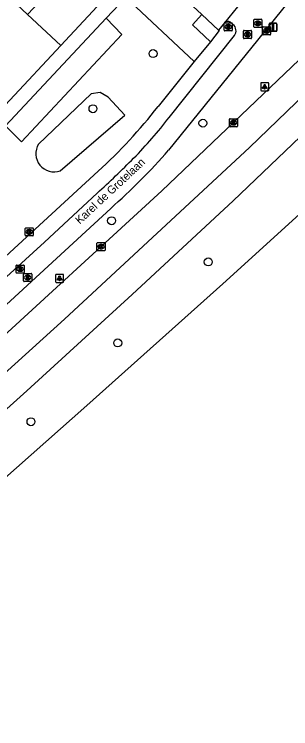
# Model space of a CAD drawing. Extents: x 159040 to 160094, y 381214 to 382518.
# Drawn here: x 159446.9 to 159481.2, y 381438.3 to 381527.2 of the extents above; entities that cross this region are included whole.
import ezdxf

# ---------------------------------------------------------------- set-up
doc = ezdxf.new("R2010")
doc.units = 0
for name, color, linetype in [('IMGEO_Boom', 7, 'Continuous'), ('IMGEO_Fietspad_gesloten', 7, 'Continuous'), ('IMGEO_Groenvoorziening', 7, 'Continuous'), ('IMGEO_Kolk', 7, 'Continuous'), ('IMGEO_Lichtpunt', 7, 'Continuous'), ('IMGEO_Openbare_ruimte_label', 7, 'Continuous'), ('IMGEO_Pand', 7, 'Continuous'), ('IMGEO_Rijbaan_lokaal_open', 7, 'Continuous'), ('IMGEO_Rijbaan_regionaal_gesloten', 7, 'Continuous'), ('IMGEO_Rioolput', 7, 'Continuous'), ('IMGEO_Verkeersbordpaal', 7, 'Continuous'), ('IMGEO_Voetpad_open', 7, 'Continuous')]:
    doc.layers.add(name, color=color, linetype=linetype)

msp = doc.modelspace()

# ---------------------------------------------------------------- linework, layer by layer
at = {"layer": 'IMGEO_Boom'}
for centre in [(159464.12, 381522.306), (159456.64, 381515.446), (159470.311, 381513.654), (159458.957, 381501.515), (159470.98, 381496.397), (159459.723, 381486.321), (159448.931, 381476.515)]:
    msp.add_circle(centre, 0.489, dxfattribs=at)
at = {"layer": 'IMGEO_Fietspad_gesloten'}
for points in [[(159480.715, 381528.442), (159478.696, 381525.942), (159466.055, 381510.293)], [(159474.056, 381525.928), (159473.709, 381526.206)], [(159466.105, 381514.346), (159474.246, 381524.544)], [(159397.846, 381453.215), (159409.946, 381463.74), (159418.101, 381470.859), (159419.379, 381470.789), (159420.124, 381471.433), (159425.386, 381476.018), (159432.65, 381482.499), (159450.596, 381498.844), (159457.179, 381504.954)], [(159458.844, 381503.053), (159444.261, 381489.668)]]:
    msp.add_lwpolyline(points, dxfattribs=at)
for centre, radius, start, end in [((159473.386, 381525.757), 0.553, 54.26232, 135.60829), ((159473.423, 381525.136), 1.014, 324.2587, 51.37508), ((159422.792, 381547.65), 54.637, 315.4107, 322.44265), ((159406.962, 381561.938), 78.481, 311.38231, 318.84765), ((159365.541, 381604.983), 135.658, 312.49328, 315.14101)]:
    msp.add_arc(centre, radius, start, end, dxfattribs=at)
at = {"layer": 'IMGEO_Groenvoorziening'}
for points in [[(159445.752, 381513.31), (159447.738, 381511.313), (159460.238, 381524.671), (159458.298, 381526.71)], [(159452.582, 381507.73), (159460.594, 381514.666), (159458.533, 381516.872), (159457.544, 381517.476), (159456.42, 381517.311), (159449.874, 381511.051)]]:
    msp.add_lwpolyline(points, dxfattribs=at)
msp.add_arc((159451.81, 381509.865), 2.27, 148.51281, 289.87597, dxfattribs=at)
at = {"layer": 'IMGEO_Kolk'}
for p, q in [((159473.617, 381513.28), (159473.617, 381514.132)), ((159473.692, 381514.206), (159474.544, 381514.206)), ((159474.105, 381513.986), (159474.13, 381513.986)), ((159474.618, 381514.132), (159474.618, 381513.28)), ((159474.544, 381513.206), (159473.692, 381513.206)), ((159474.128, 381513.426), (159474.103, 381513.426)), ((159448.295, 381500.633), (159449.147, 381500.633)), ((159448.22, 381499.707), (159448.22, 381500.559)), ((159448.731, 381499.853), (159448.706, 381499.853)), ((159448.708, 381500.413), (159448.733, 381500.413)), ((159449.221, 381500.559), (159449.221, 381499.707)), ((159449.147, 381499.633), (159448.295, 381499.633)), ((159457.144, 381497.867), (159457.144, 381498.719)), ((159457.219, 381498.793), (159458.071, 381498.793)), ((159457.655, 381498.013), (159457.63, 381498.013)), ((159457.632, 381498.573), (159457.657, 381498.573)), ((159458.145, 381498.719), (159458.145, 381497.867)), ((159458.071, 381497.793), (159457.219, 381497.793))]:
    msp.add_line(p, q, dxfattribs=at)
for points in [[(159473.617, 381513.28), (159473.617, 381514.132)], [(159473.692, 381514.206), (159474.544, 381514.206)], [(159474.618, 381514.132), (159474.618, 381513.28)], [(159474.544, 381513.206), (159473.692, 381513.206)], [(159473.938, 381513.906), (159474.061, 381513.906), (159474.061, 381513.755), (159474.191, 381513.906), (159474.355, 381513.906), (159474.209, 381513.755), (159474.362, 381513.506), (159474.21, 381513.506), (159474.125, 381513.67), (159474.061, 381513.603), (159474.061, 381513.506), (159473.938, 381513.506), (159473.938, 381513.906)], [(159448.295, 381500.633), (159449.147, 381500.633)], [(159448.22, 381499.707), (159448.22, 381500.559)], [(159448.541, 381500.333), (159448.664, 381500.333), (159448.664, 381500.182), (159448.794, 381500.333), (159448.958, 381500.333), (159448.812, 381500.182), (159448.965, 381499.933), (159448.813, 381499.933), (159448.728, 381500.097), (159448.664, 381500.03), (159448.664, 381499.933), (159448.541, 381499.933), (159448.541, 381500.333)], [(159449.221, 381500.559), (159449.221, 381499.707)], [(159449.147, 381499.633), (159448.295, 381499.633)], [(159457.144, 381497.867), (159457.144, 381498.719)], [(159457.219, 381498.793), (159458.071, 381498.793)], [(159457.465, 381498.493), (159457.588, 381498.493), (159457.588, 381498.342), (159457.718, 381498.493), (159457.882, 381498.493), (159457.736, 381498.342), (159457.889, 381498.093), (159457.737, 381498.093), (159457.652, 381498.257), (159457.588, 381498.19), (159457.588, 381498.093), (159457.465, 381498.093), (159457.465, 381498.493)], [(159458.145, 381498.719), (159458.145, 381497.867)], [(159458.071, 381497.793), (159457.219, 381497.793)]]:
    msp.add_lwpolyline(points, dxfattribs=at)
for centre, start, end in [((159473.694, 381514.13), 91.55205, 178.44795), ((159473.694, 381514.13), 91.55205, 178.44795), ((159474.542, 381514.13), 1.55205, 88.44795), ((159474.542, 381514.13), 1.55205, 88.44795), ((159473.694, 381513.282), 181.55205, 268.44795), ((159473.694, 381513.282), 181.55205, 268.44795), ((159474.542, 381513.282), 271.55205, 358.44795), ((159474.542, 381513.282), 271.55205, 358.44795), ((159448.297, 381500.557), 91.55205, 178.44795), ((159448.297, 381500.557), 91.55205, 178.44795), ((159449.145, 381500.557), 1.55205, 88.44795), ((159449.145, 381500.557), 1.55205, 88.44795), ((159448.297, 381499.709), 181.55205, 268.44795), ((159448.297, 381499.709), 181.55205, 268.44795), ((159449.145, 381499.709), 271.55205, 358.44795), ((159449.145, 381499.709), 271.55205, 358.44795), ((159457.221, 381498.717), 91.55205, 178.44795), ((159457.221, 381498.717), 91.55205, 178.44795), ((159458.069, 381498.717), 1.55205, 88.44795), ((159458.069, 381498.717), 1.55205, 88.44795), ((159457.221, 381497.869), 181.55205, 268.44795), ((159457.221, 381497.869), 181.55205, 268.44795), ((159458.069, 381497.869), 271.55205, 358.44795), ((159458.069, 381497.869), 271.55205, 358.44795)]:
    msp.add_arc(centre, 0.0765, start, end, dxfattribs=at)
for centre, major_axis, ratio, start_param, end_param in [((159474.104, 381513.706), (-0.387, 0.002), 0.722429, 4.712389, 7.853982), ((159474.129, 381513.706), (-0.39, 0.002), 0.717154, 1.570796, 4.712389), ((159448.707, 381500.133), (-0.387, 0.002), 0.722429, 4.712389, 7.853982), ((159448.732, 381500.133), (-0.39, 0.002), 0.717154, 1.570796, 4.712389), ((159457.631, 381498.293), (-0.387, 0.002), 0.722429, 4.712389, 7.853982), ((159457.656, 381498.293), (-0.39, 0.002), 0.717154, 1.570796, 4.712389)]:
    msp.add_ellipse(centre, major_axis=major_axis, ratio=ratio, start_param=start_param, end_param=end_param, dxfattribs=at)
at = {"layer": 'IMGEO_Lichtpunt'}
for p, q in [((159477.506, 381518.582), (159477.506, 381517.775)), ((159477.506, 381518.582), (159477.506, 381517.775)), ((159478.408, 381518.677), (159477.6, 381518.677)), ((159478.408, 381518.677), (159477.6, 381518.677)), ((159478.502, 381517.775), (159478.502, 381518.582)), ((159478.502, 381517.775), (159478.502, 381518.582)), ((159477.6, 381517.681), (159478.408, 381517.681)), ((159477.6, 381517.681), (159478.408, 381517.681)), ((159451.989, 381494.755), (159451.989, 381493.948)), ((159451.989, 381494.755), (159451.989, 381493.948)), ((159452.891, 381494.85), (159452.083, 381494.85)), ((159452.891, 381494.85), (159452.083, 381494.85)), ((159452.985, 381493.948), (159452.985, 381494.755)), ((159452.985, 381493.948), (159452.985, 381494.755)), ((159452.083, 381493.854), (159452.891, 381493.854)), ((159452.083, 381493.854), (159452.891, 381493.854))]:
    msp.add_line(p, q, dxfattribs=at)
for points in [[(159477.88, 381518.246), (159477.919, 381518.218), (159477.731, 381517.956), (159477.693, 381517.983), (159477.88, 381518.246)], [(159477.982, 381518.198), (159478.029, 381518.198), (159478.029, 381517.876), (159477.982, 381517.876), (159477.982, 381518.198)], [(159478.092, 381518.218), (159478.13, 381518.245), (159478.317, 381517.983), (159478.278, 381517.955), (159478.092, 381518.218)], [(159452.363, 381494.419), (159452.402, 381494.391), (159452.214, 381494.129), (159452.176, 381494.156), (159452.363, 381494.419)], [(159452.575, 381494.391), (159452.613, 381494.418), (159452.8, 381494.156), (159452.761, 381494.128), (159452.575, 381494.391)], [(159452.465, 381494.371), (159452.512, 381494.371), (159452.512, 381494.049), (159452.465, 381494.049), (159452.465, 381494.371)]]:
    msp.add_lwpolyline(points, dxfattribs=at)
for centre in [(159478.005, 381518.38), (159452.488, 381494.553)]:
    msp.add_circle(centre, 0.0994, dxfattribs=at)
for centre, start, end in [((159477.6, 381518.582), 90, 180), ((159477.6, 381518.582), 90, 180), ((159478.408, 381518.582), 0, 90), ((159478.408, 381518.582), 0, 90), ((159477.6, 381517.775), 180, 270), ((159477.6, 381517.775), 180, 270), ((159478.408, 381517.775), 270, 0), ((159478.408, 381517.775), 270, 360), ((159452.083, 381494.755), 90, 180), ((159452.083, 381494.755), 90, 180), ((159452.891, 381494.755), 0, 90), ((159452.891, 381494.755), 0, 90), ((159452.083, 381493.948), 180, 270), ((159452.083, 381493.948), 180, 270), ((159452.891, 381493.948), 270, 0), ((159452.891, 381493.948), 270, 360)]:
    msp.add_arc(centre, 0.0946, start, end, dxfattribs=at)
at = {"layer": 'IMGEO_Pand'}
for points in [[(159453.051, 381532.012), (159448.512, 381527.161)], [(159448.512, 381527.161), (159444.433, 381530.979)], [(159457.174, 381528.153), (159452.635, 381523.302)], [(159452.635, 381523.302), (159448.512, 381527.161)]]:
    msp.add_lwpolyline(points, dxfattribs=at)
at = {"layer": 'IMGEO_Rijbaan_lokaal_open'}
for points in [[(159470.189, 381527.178), (159465.844, 381531.211), (159465.756, 381531.298)], [(159475.156, 381528.804), (159472.991, 381526.144)], [(159472.253, 381525.237), (159470.189, 381527.178)], [(159472.991, 381526.144), (159472.253, 381525.237)]]:
    msp.add_lwpolyline(points, dxfattribs=at)
at = {"layer": 'IMGEO_Rijbaan_regionaal_gesloten'}
for points in [[(159524.392, 381565.298), (159524.318, 381565.22), (159513.487, 381553.459), (159509.914, 381549.667), (159499.797, 381539.047), (159492.644, 381531.758), (159482.267, 381521.51), (159465.201, 381505.256), (159442.492, 381484.426), (159434.773, 381477.467), (159414.042, 381459.154), (159404.558, 381450.901), (159395.563, 381443.073), (159354.89, 381408.246), (159339.224, 381394.831), (159304.87, 381365.271), (159301.884, 381362.731)], [(159223.955, 381291.092), (159228.218, 381294.768), (159249.8, 381313.294), (159261.119, 381323.01), (159270.676, 381331.27), (159281.84, 381340.822), (159296.948, 381353.793), (159309.361, 381364.454), (159324.607, 381377.572), (159336.854, 381388.065), (159355.279, 381403.848), (159370.545, 381416.887), (159383.498, 381428.039), (159401.924, 381443.755), (159413.428, 381453.788), (159429.207, 381467.675), (159453.123, 381489.287), (159476.095, 381510.615), (159487.725, 381521.828), (159499.136, 381533.249), (159515.536, 381550.447), (159526.975, 381562.783)], [(159306.514, 381357.491), (159404.195, 381441.263), (159409.309, 381445.71), (159416.317, 381451.803), (159432.909, 381466.414), (159448.426, 381480.359), (159461.511, 381492.336), (159474.06, 381504.012), (159488.86, 381518.149), (159495.714, 381524.98), (159529.443, 381560.38)], [(159536.368, 381553.774), (159525.014, 381542.388), (159507.251, 381525.399), (159490.066, 381509.393), (159472.78, 381493.666), (159455.885, 381478.555), (159436.893, 381461.755), (159418.54, 381445.713), (159413.374, 381441.268), (159355.053, 381391.082), (159310.488, 381352.927)]]:
    msp.add_lwpolyline(points, dxfattribs=at)
at = {"layer": 'IMGEO_Rioolput'}
for p, q in [((159476.646, 381525.64), (159476.646, 381526.492)), ((159476.721, 381526.566), (159477.573, 381526.566)), ((159477.647, 381526.492), (159477.647, 381525.64)), ((159472.969, 381525.203), (159472.969, 381526.055)), ((159473.044, 381526.129), (159473.896, 381526.129)), ((159473.457, 381525.909), (159473.482, 381525.909)), ((159473.97, 381526.055), (159473.97, 381525.203)), ((159477.573, 381525.566), (159476.721, 381525.566)), ((159477.157, 381525.786), (159477.132, 381525.786)), ((159477.134, 381526.346), (159477.159, 381526.346)), ((159477.727, 381524.71), (159477.727, 381525.562)), ((159477.802, 381525.636), (159478.654, 381525.636)), ((159478.728, 381525.562), (159478.728, 381524.71)), ((159473.896, 381525.129), (159473.044, 381525.129)), ((159473.48, 381525.349), (159473.455, 381525.349)), ((159475.357, 381524.254), (159475.357, 381525.106)), ((159475.432, 381525.18), (159476.284, 381525.18)), ((159475.845, 381524.96), (159475.87, 381524.96)), ((159476.358, 381525.106), (159476.358, 381524.254)), ((159478.654, 381524.636), (159477.802, 381524.636)), ((159478.238, 381524.856), (159478.213, 381524.856)), ((159478.215, 381525.416), (159478.24, 381525.416)), ((159476.284, 381524.18), (159475.432, 381524.18)), ((159475.868, 381524.4), (159475.843, 381524.4)), ((159447.078, 381495.078), (159447.078, 381495.93)), ((159447.153, 381496.004), (159448.005, 381496.004)), ((159447.566, 381495.784), (159447.591, 381495.784)), ((159448.079, 381495.93), (159448.079, 381495.078)), ((159448.005, 381495.004), (159447.153, 381495.004)), ((159447.589, 381495.224), (159447.564, 381495.224)), ((159448.02, 381494.031), (159448.02, 381494.883)), ((159448.095, 381494.957), (159448.947, 381494.957)), ((159448.508, 381494.737), (159448.533, 381494.737)), ((159449.021, 381494.883), (159449.021, 381494.031)), ((159448.947, 381493.957), (159448.095, 381493.957)), ((159448.531, 381494.177), (159448.506, 381494.177))]:
    msp.add_line(p, q, dxfattribs=at)
for points in [[(159476.646, 381525.64), (159476.646, 381526.492)], [(159476.721, 381526.566), (159477.573, 381526.566)], [(159477.647, 381526.492), (159477.647, 381525.64)], [(159472.969, 381525.203), (159472.969, 381526.055)], [(159473.044, 381526.129), (159473.896, 381526.129)], [(159473.558, 381525.827), (159473.306, 381525.829), (159473.306, 381525.429)], [(159473.306, 381525.429), (159473.43, 381525.429), (159473.43, 381525.591), (159473.441, 381525.591)], [(159473.484, 381525.748), (159473.43, 381525.748), (159473.43, 381525.667)], [(159473.43, 381525.667), (159473.482, 381525.667)], [(159473.488, 381525.562), (159473.559, 381525.429), (159473.699, 381525.429), (159473.634, 381525.555)], [(159473.97, 381526.055), (159473.97, 381525.203)], [(159477.573, 381525.566), (159476.721, 381525.566)], [(159477.235, 381526.264), (159476.983, 381526.266), (159476.983, 381525.866)], [(159476.983, 381525.866), (159477.107, 381525.866), (159477.107, 381526.028), (159477.118, 381526.028)], [(159477.161, 381526.185), (159477.107, 381526.185), (159477.107, 381526.104)], [(159477.107, 381526.104), (159477.159, 381526.104)], [(159477.165, 381525.999), (159477.236, 381525.866), (159477.376, 381525.866), (159477.311, 381525.992)], [(159477.727, 381524.71), (159477.727, 381525.562)], [(159477.802, 381525.636), (159478.654, 381525.636)], [(159478.728, 381525.562), (159478.728, 381524.71)], [(159473.896, 381525.129), (159473.044, 381525.129)], [(159475.357, 381524.254), (159475.357, 381525.106)], [(159475.432, 381525.18), (159476.284, 381525.18)], [(159475.946, 381524.878), (159475.694, 381524.88), (159475.694, 381524.48)], [(159475.694, 381524.48), (159475.818, 381524.48), (159475.818, 381524.642), (159475.829, 381524.642)], [(159475.872, 381524.799), (159475.818, 381524.799), (159475.818, 381524.718)], [(159475.818, 381524.718), (159475.87, 381524.718)], [(159475.876, 381524.613), (159475.947, 381524.48), (159476.087, 381524.48), (159476.022, 381524.606)], [(159476.358, 381525.106), (159476.358, 381524.254)], [(159478.654, 381524.636), (159477.802, 381524.636)], [(159478.316, 381525.334), (159478.064, 381525.336), (159478.064, 381524.936)], [(159478.064, 381524.936), (159478.188, 381524.936), (159478.188, 381525.098), (159478.199, 381525.098)], [(159478.242, 381525.255), (159478.188, 381525.255), (159478.188, 381525.174)], [(159478.188, 381525.174), (159478.24, 381525.174)], [(159478.246, 381525.069), (159478.317, 381524.936), (159478.457, 381524.936), (159478.392, 381525.062)], [(159476.284, 381524.18), (159475.432, 381524.18)], [(159447.078, 381495.078), (159447.078, 381495.93)], [(159447.153, 381496.004), (159448.005, 381496.004)], [(159447.667, 381495.702), (159447.415, 381495.704), (159447.415, 381495.304)], [(159447.415, 381495.304), (159447.539, 381495.304), (159447.539, 381495.466), (159447.55, 381495.466)], [(159447.593, 381495.623), (159447.539, 381495.623), (159447.539, 381495.542)], [(159447.539, 381495.542), (159447.591, 381495.542)], [(159447.597, 381495.437), (159447.668, 381495.304), (159447.808, 381495.304), (159447.743, 381495.43)], [(159448.079, 381495.93), (159448.079, 381495.078)], [(159448.005, 381495.004), (159447.153, 381495.004)], [(159448.02, 381494.031), (159448.02, 381494.883)], [(159448.095, 381494.957), (159448.947, 381494.957)], [(159448.609, 381494.655), (159448.357, 381494.657), (159448.357, 381494.257)], [(159448.357, 381494.257), (159448.481, 381494.257), (159448.481, 381494.419), (159448.492, 381494.419)], [(159448.535, 381494.576), (159448.481, 381494.576), (159448.481, 381494.495)], [(159448.481, 381494.495), (159448.533, 381494.495)], [(159448.539, 381494.39), (159448.61, 381494.257), (159448.75, 381494.257), (159448.685, 381494.383)], [(159449.021, 381494.883), (159449.021, 381494.031)], [(159448.947, 381493.957), (159448.095, 381493.957)]]:
    msp.add_lwpolyline(points, dxfattribs=at)
for centre, radius, start, end in [((159476.723, 381526.49), 0.0765, 91.55205, 178.44795), ((159476.723, 381526.49), 0.0765, 91.55205, 178.44795), ((159477.571, 381526.49), 0.0765, 1.55205, 88.44795), ((159477.571, 381526.49), 0.0765, 1.55205, 88.44795), ((159473.046, 381526.053), 0.0765, 91.55205, 178.44795), ((159473.046, 381526.053), 0.0765, 91.55205, 178.44795), ((159473.44, 381525.538), 0.0533, 26.02933, 88.69889), ((159473.466, 381525.856), 0.19, 274.7715, 282.96867), ((159473.49, 381525.652), 0.0964, 77.00612, 93.18647), ((159473.504, 381525.709), 0.0378, 276.66336, 79.67722), ((159473.557, 381525.717), 0.109, 350.36119, 89.41601), ((159473.555, 381525.717), 0.112, 277.58423, 350.98172), ((159473.539, 381525.502), 0.108, 29.51342, 73.79051), ((159473.894, 381526.053), 0.0765, 1.55205, 88.44795), ((159473.894, 381526.053), 0.0765, 1.55205, 88.44795), ((159476.723, 381525.642), 0.0765, 181.55205, 268.44795), ((159476.723, 381525.642), 0.0765, 181.55205, 268.44795), ((159477.117, 381525.975), 0.0533, 26.02933, 88.69889), ((159477.143, 381526.293), 0.19, 274.7715, 282.96867), ((159477.167, 381526.089), 0.0964, 77.00612, 93.18647), ((159477.181, 381526.146), 0.0378, 276.66336, 79.67722), ((159477.234, 381526.154), 0.109, 350.36119, 89.41601), ((159477.232, 381526.154), 0.112, 277.58423, 350.98172), ((159477.216, 381525.939), 0.108, 29.51342, 73.79051), ((159477.571, 381525.642), 0.0765, 271.55205, 358.44795), ((159477.571, 381525.642), 0.0765, 271.55205, 358.44795), ((159477.804, 381525.56), 0.0765, 91.55205, 178.44795), ((159477.804, 381525.56), 0.0765, 91.55205, 178.44795), ((159478.652, 381525.56), 0.0765, 1.55205, 88.44795), ((159478.652, 381525.56), 0.0765, 1.55205, 88.44795), ((159473.046, 381525.205), 0.0765, 181.55205, 268.44795), ((159473.046, 381525.205), 0.0765, 181.55205, 268.44795), ((159473.894, 381525.205), 0.0765, 271.55205, 358.44795), ((159473.894, 381525.205), 0.0765, 271.55205, 358.44795), ((159475.434, 381525.104), 0.0765, 91.55205, 178.44795), ((159475.434, 381525.104), 0.0765, 91.55205, 178.44795), ((159475.828, 381524.589), 0.0533, 26.02933, 88.69889), ((159475.854, 381524.907), 0.19, 274.7715, 282.96867), ((159475.878, 381524.703), 0.0964, 77.00612, 93.18647), ((159475.892, 381524.76), 0.0378, 276.66336, 79.67722), ((159475.945, 381524.768), 0.109, 350.36119, 89.41601), ((159475.943, 381524.768), 0.112, 277.58423, 350.98172), ((159475.927, 381524.553), 0.108, 29.51342, 73.79051), ((159476.282, 381525.104), 0.0765, 1.55205, 88.44795), ((159476.282, 381525.104), 0.0765, 1.55205, 88.44795), ((159477.804, 381524.712), 0.0765, 181.55205, 268.44795), ((159477.804, 381524.712), 0.0765, 181.55205, 268.44795), ((159478.198, 381525.045), 0.0533, 26.02933, 88.69889), ((159478.224, 381525.363), 0.19, 274.7715, 282.96867), ((159478.248, 381525.159), 0.0964, 77.00612, 93.18647), ((159478.262, 381525.216), 0.0378, 276.66336, 79.67722), ((159478.315, 381525.224), 0.109, 350.36119, 89.41601), ((159478.313, 381525.224), 0.112, 277.58423, 350.98172), ((159478.297, 381525.009), 0.108, 29.51342, 73.79051), ((159478.652, 381524.712), 0.0765, 271.55205, 358.44795), ((159478.652, 381524.712), 0.0765, 271.55205, 358.44795), ((159475.434, 381524.256), 0.0765, 181.55205, 268.44795), ((159475.434, 381524.256), 0.0765, 181.55205, 268.44795), ((159476.282, 381524.256), 0.0765, 271.55205, 358.44795), ((159476.282, 381524.256), 0.0765, 271.55205, 358.44795), ((159447.155, 381495.928), 0.0765, 91.55205, 178.44795), ((159447.155, 381495.928), 0.0765, 91.55205, 178.44795), ((159447.549, 381495.413), 0.0533, 26.02933, 88.69889), ((159447.575, 381495.731), 0.19, 274.7715, 282.96867), ((159447.599, 381495.527), 0.0964, 77.00612, 93.18647), ((159447.613, 381495.584), 0.0378, 276.66336, 79.67722), ((159447.666, 381495.592), 0.109, 350.36119, 89.41601), ((159447.664, 381495.592), 0.112, 277.58423, 350.98172), ((159447.648, 381495.377), 0.108, 29.51342, 73.79051), ((159448.003, 381495.928), 0.0765, 1.55205, 88.44795), ((159448.003, 381495.928), 0.0765, 1.55205, 88.44795), ((159447.155, 381495.08), 0.0765, 181.55205, 268.44795), ((159447.155, 381495.08), 0.0765, 181.55205, 268.44795), ((159448.003, 381495.08), 0.0765, 271.55205, 358.44795), ((159448.003, 381495.08), 0.0765, 271.55205, 358.44795), ((159448.097, 381494.881), 0.0765, 91.55205, 178.44795), ((159448.097, 381494.881), 0.0765, 91.55205, 178.44795), ((159448.491, 381494.366), 0.0533, 26.02933, 88.69889), ((159448.517, 381494.684), 0.19, 274.7715, 282.96867), ((159448.541, 381494.48), 0.0964, 77.00612, 93.18647), ((159448.555, 381494.537), 0.0378, 276.66336, 79.67722), ((159448.608, 381494.545), 0.109, 350.36119, 89.41601), ((159448.606, 381494.545), 0.112, 277.58423, 350.98172), ((159448.59, 381494.33), 0.108, 29.51342, 73.79051), ((159448.945, 381494.881), 0.0765, 1.55205, 88.44795), ((159448.945, 381494.881), 0.0765, 1.55205, 88.44795), ((159448.097, 381494.033), 0.0765, 181.55205, 268.44795), ((159448.097, 381494.033), 0.0765, 181.55205, 268.44795), ((159448.945, 381494.033), 0.0765, 271.55205, 358.44795), ((159448.945, 381494.033), 0.0765, 271.55205, 358.44795)]:
    msp.add_arc(centre, radius, start, end, dxfattribs=at)
for centre, major_axis, ratio, start_param, end_param in [((159473.456, 381525.629), (-0.387, 0.002), 0.722429, 4.712389, 7.853982), ((159473.481, 381525.629), (-0.39, 0.002), 0.717154, 1.570796, 4.712389), ((159477.133, 381526.066), (-0.387, 0.002), 0.722429, 4.712389, 7.853982), ((159477.158, 381526.066), (-0.39, 0.002), 0.717154, 1.570796, 4.712389), ((159475.844, 381524.68), (-0.387, 0.002), 0.722429, 4.712389, 7.853982), ((159475.869, 381524.68), (-0.39, 0.002), 0.717154, 1.570796, 4.712389), ((159478.214, 381525.136), (-0.387, 0.002), 0.722429, 4.712389, 7.853982), ((159478.239, 381525.136), (-0.39, 0.002), 0.717154, 1.570796, 4.712389), ((159447.565, 381495.504), (-0.387, 0.002), 0.722429, 4.712389, 7.853982), ((159447.59, 381495.504), (-0.39, 0.002), 0.717154, 1.570796, 4.712389), ((159448.507, 381494.457), (-0.387, 0.002), 0.722429, 4.712389, 7.853982), ((159448.532, 381494.457), (-0.39, 0.002), 0.717154, 1.570796, 4.712389)]:
    msp.add_ellipse(centre, major_axis=major_axis, ratio=ratio, start_param=start_param, end_param=end_param, dxfattribs=at)
at = {"layer": 'IMGEO_Verkeersbordpaal'}
for p, q in [((159478.537, 381525.183), (159478.537, 381525.983)), ((159478.537, 381525.983), (159478.537, 381525.183)), ((159478.637, 381526.083), (159479.427, 381526.083)), ((159479.427, 381526.083), (159478.637, 381526.083)), ((159479.527, 381525.983), (159479.527, 381525.183)), ((159479.527, 381525.183), (159479.527, 381525.983)), ((159479.427, 381525.083), (159478.637, 381525.083)), ((159478.637, 381525.083), (159479.427, 381525.083))]:
    msp.add_line(p, q, dxfattribs=at)
msp.add_lwpolyline([(159478.957, 381525.958), (159479.107, 381525.958), (159479.107, 381525.208), (159478.957, 381525.208), (159478.957, 381525.958)], dxfattribs=at)
for centre, start, end in [((159478.637, 381525.983), 90, 180), ((159478.637, 381525.983), 90, 180), ((159479.427, 381525.983), 0, 90), ((159479.427, 381525.983), 360, 90), ((159478.637, 381525.183), 180, 270), ((159478.637, 381525.183), 180, 270), ((159479.427, 381525.183), 270, 0), ((159479.427, 381525.183), 270, 0)]:
    msp.add_arc(centre, 0.1, start, end, dxfattribs=at)
at = {"layer": 'IMGEO_Voetpad_open'}
for points in [[(159458.298, 381526.71), (159460.724, 381529.302), (159469.227, 381521.32)], [(159445.752, 381513.31), (159458.298, 381526.71)], [(159471.243, 381523.75), (159469.007, 381525.876), (159470.189, 381527.178)], [(159472.253, 381525.237), (159472.348, 381525.159), (159471.243, 381523.75)], [(159471.243, 381523.75), (159469.227, 381521.32)], [(159444.441, 381514.546), (159446.285, 381516.516), (159452.635, 381523.302)], [(159469.227, 381521.32), (159464.736, 381515.727)], [(159457.293, 381507.671), (159438.92, 381490.804)]]:
    msp.add_lwpolyline(points, dxfattribs=at)
msp.add_arc((159414.226, 381554.927), 63.936, 312.34445, 322.18539, dxfattribs=at)

# ---------------------------------------------------------------- texts
at = {"layer": 'IMGEO_Openbare_ruimte_label'}
msp.add_text('Karel de Grotelaan', height=1, rotation=43.01389, dxfattribs=at).set_placement((159455.011, 381501.026))

doc.saveas('drawing.dxf')
